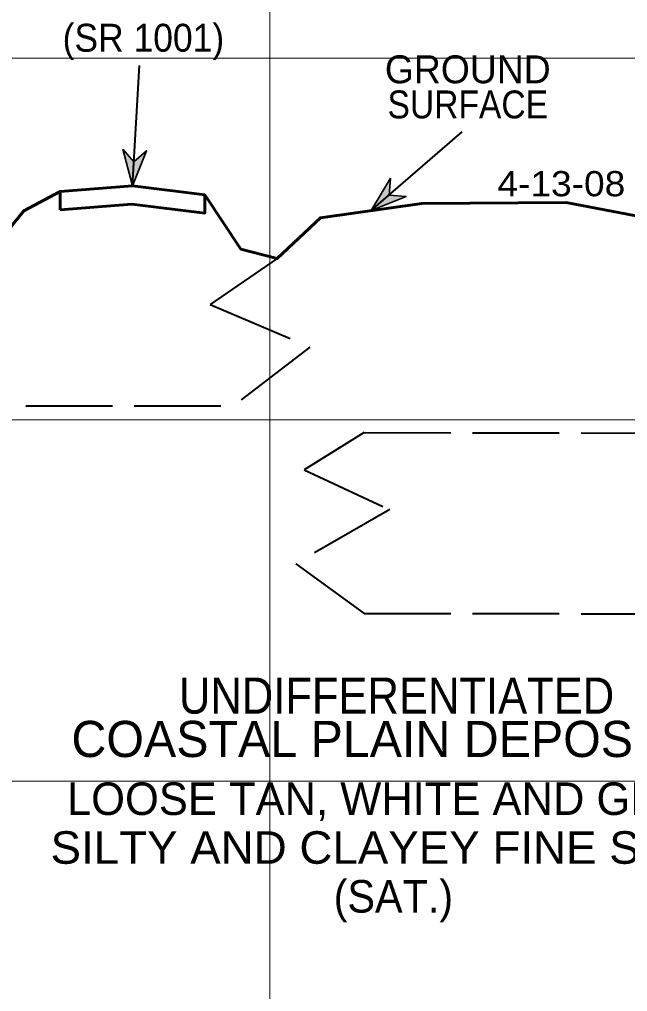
# Model space of a CAD drawing. Extents: x -582 to 653, y -817 to -3.
# Drawn here: x -162.69 to -145.87, y -211.29 to -184.4 of the extents above; entities that cross this region are included whole.
import ezdxf
from ezdxf.enums import TextEntityAlignment as Align

# ---------------------------------------------------------------- set-up
doc = ezdxf.new("R2010")
doc.units = 0
doc.header["$LTSCALE"] = 0.4
doc.linetypes.add('LONG_DASHED', pattern=[7.5, 6, -1.5])
for name, color, linetype, lineweight in [('10', 7, 'Continuous', 35), ('26', 7, 'LONG_DASHED', 40), ('27', 7, 'Continuous', 40), ('7', 7, 'Continuous', 13)]:
    doc.layers.add(name, color=color, linetype=linetype, lineweight=lineweight)
doc.layers.add('29', color=7, linetype='Continuous')

msp = doc.modelspace()

# ---------------------------------------------------------------- hatches: boundary and pattern name
at = {"layer": '10'}
for points in [[(-159.8336, -187.9912), (-159.5655, -189.0026), (-159.1732, -188.033), (-159.5242, -188.3421)], [(-152.4277, -188.7906), (-152.9653, -189.6882), (-151.9969, -189.2928), (-152.4633, -189.257)]]:
    msp.add_hatch(color=256, dxfattribs=at).paths.add_polyline_path(points)

# ---------------------------------------------------------------- linework, layer by layer
for points in [[(-159.8336, -187.9912), (-159.5655, -189.0026), (-159.1732, -188.033), (-159.5242, -188.3421)], [(-152.4277, -188.7906), (-152.9653, -189.6882), (-151.9969, -189.2928), (-152.4633, -189.257)]]:
    msp.add_lwpolyline(points, close=True, dxfattribs=at)
at = {"layer": '26', "linetype": 'Continuous', "lineweight": 60}
msp.add_line((-161.5656, -189.6645), (-161.5656, -189.1629), dxfattribs=at)
for points in [[(-168.5156, -189.6404), (-166.5656, -189.6729), (-163.7656, -191.1629), (-162.5656, -189.6929), (-161.5656, -189.1629), (-159.5656, -189.0029), (-157.5656, -189.2529), (-156.5656, -190.7529), (-155.5656, -191.0129), (-154.3656, -189.8829), (-151.5656, -189.4929), (-147.5656, -189.4629), (-143.5656, -190.2329), (-141.0156, -190.1054)], [(-161.5656, -189.6645), (-159.5768, -189.5054), (-157.5656, -189.7568), (-157.5656, -189.2529)]]:
    msp.add_lwpolyline(points, dxfattribs=at)
at = {"layer": '26'}
for points in [[(-155.5656, -191.0129), (-157.4115, -192.2843), (-154.6554, -193.4664), (-156.7816, -195.0929)], [(-185.2092, -195.1213), (-174.783, -195.0929), (-171.0156, -195.0929), (-168.5156, -195.0929), (-156.7816, -195.0929)], [(-153.1592, -195.8305), (-154.8129, -196.855), (-152.4505, -197.9583), (-155.0491, -199.4556), (-153.1592, -200.8305)], [(-153.1592, -195.8305), (-144.783, -195.843), (-141.0156, -195.843), (-138.5156, -195.843), (-126.149, -195.843)], [(-153.1592, -200.8305), (-144.783, -200.843), (-141.0157, -200.8429), (-138.5156, -200.8429), (-126.1491, -200.8429)]]:
    msp.add_lwpolyline(points, dxfattribs=at)
at = {"layer": '27'}
for p, q in [((-159.5659, -189.0027), (-159.3711, -185.6744)), ((-152.9656, -189.6879), (-150.4452, -187.5056))]:
    msp.add_line(p, q, dxfattribs=at)
at = {"layer": '7'}
for p, q in [((-155.7656, -315.4816), (-155.7656, -169.1034)), ((-202.3744, -185.4729), (-111.0807, -185.4729)), ((-168.5156, -195.4729), (-141.0156, -195.4729)), ((-168.5156, -205.4729), (-141.0156, -205.4729))]:
    msp.add_line(p, q, dxfattribs=at)

# ---------------------------------------------------------------- texts
at = {"layer": '27'}
for s, height, width, p in [('(SR 1001)', 0.7718, 0.95, (-159.2613, -185.2909)), ('SURFACE', 0.7718, 0.9, (-150.2912, -187.1362)), ('4-13-08', 0.6976, 1.1, (-147.7034, -189.2914))]:
    msp.add_text(s, height=height, dxfattribs=dict(at, width=width)).set_placement(p, align=Align.CENTER)
msp.add_text('GROUND', height=0.7718, dxfattribs=at).set_placement((-150.2912, -186.1644), align=Align.CENTER)
at = {"layer": '29'}
for s, height, width, p in [('UNDIFFERENTIATED', 1, 0.9, (-152.2604, -203.6051)), ('SILTY AND CLAYEY FINE SAND', 0.9, 1.05, (-152.3484, -207.7584)), ('(SAT.)', 0.9, 0.95, (-152.3484, -209.1084))]:
    msp.add_text(s, height=height, dxfattribs=dict(at, width=width)).set_placement(p, align=Align.CENTER)
for s, height, p in [('COASTAL PLAIN DEPOSITS:', 1, (-152.2604, -204.8051)), ('LOOSE TAN, WHITE AND GRAY', 0.9, (-152.3484, -206.4084))]:
    msp.add_text(s, height=height, dxfattribs=at).set_placement(p, align=Align.CENTER)

doc.saveas('drawing.dxf')
